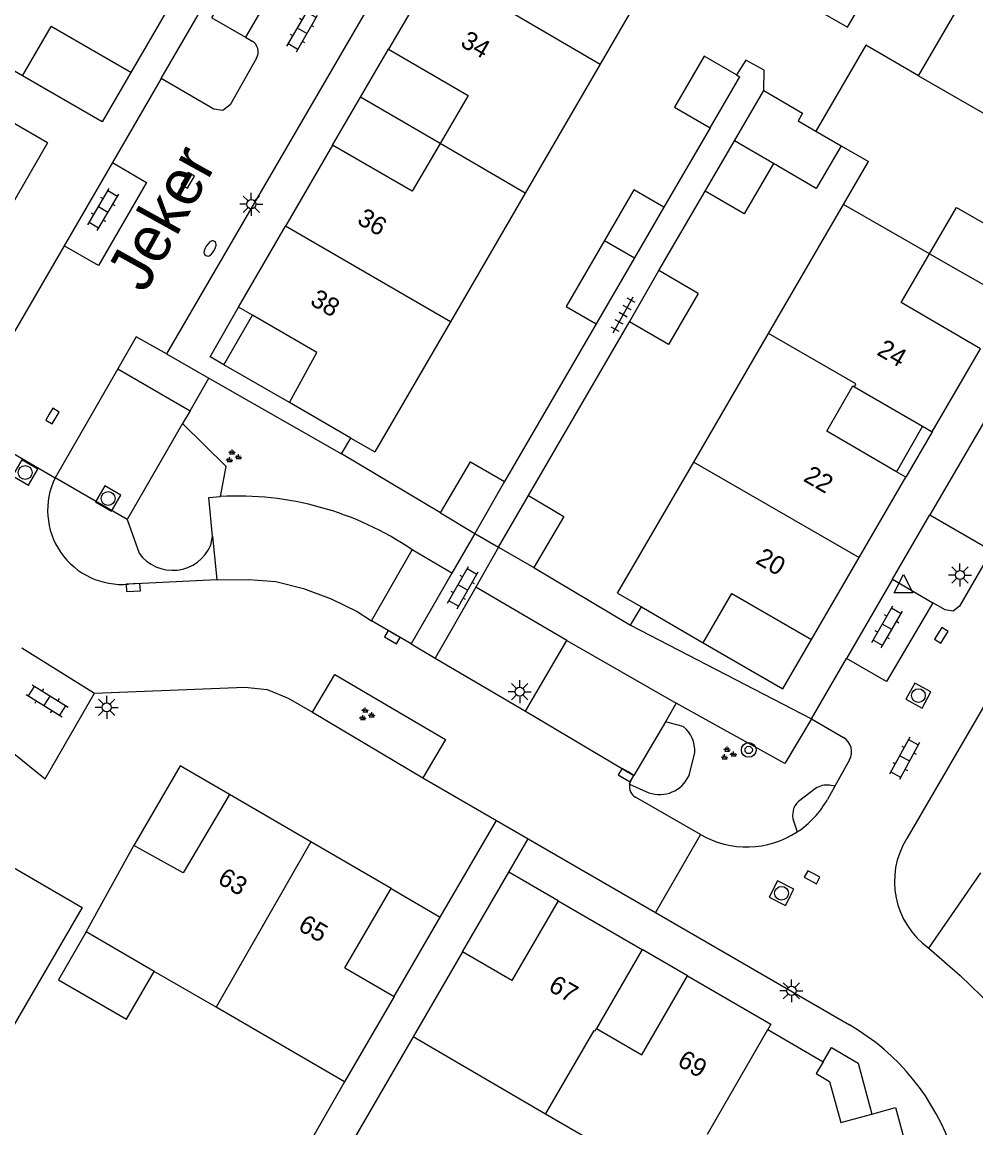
# Model space of a CAD drawing. Extents: x 131000 to 133013, y 393000 to 396501.
# Drawn here: x 131138.7 to 131190.6, y 395177.5 to 395237.7 of the extents above; entities that cross this region are included whole.
import ezdxf

# ---------------------------------------------------------------- set-up
doc = ezdxf.new("R2010")
doc.units = 0
for name, color, linetype in [('gg-afsc-erfafscheiding', 7, 'Continuous'), ('gg-afsc-muur', 7, 'Continuous'), ('gg-anno-huisnummerreeks BGT', 7, 'Continuous'), ('gg-anno-openbare ruimte label', 7, 'Continuous'), ('gg-bbg-bijgebouw', 7, 'Continuous'), ('gg-bbg-gedigitaliseerde bebouwing', 7, 'Continuous'), ('gg-bbg-gedigitaliseerde bijgebouw', 7, 'Continuous'), ('gg-bbg-gedigitaliseerde overbouw', 7, 'Continuous'), ('gg-bbg-hoofdgebouw', 7, 'Continuous'), ('gg-bbg-luifel en loopbrug', 7, 'Continuous'), ('gg-bbg-onder overbouw', 7, 'Continuous'), ('gg-bbg-tussenscheiding', 7, 'Continuous'), ('gg-knt-verharding', 7, 'Continuous'), ('gg-knt-verharding nz', 7, 'Continuous'), ('gt-grn-groengrens', 7, 'Continuous'), ('gt-grn-vlakafsluiter', 7, 'Continuous'), ('gt-grn-weggrens', 7, 'Continuous'), ('gt-symb-boom', 7, 'Continuous'), ('gt-symb-brandkraan', 7, 'Continuous'), ('gt-symb-groenvak', 7, 'Continuous'), ('gt-symb-klinker verharding', 7, 'Continuous'), ('gt-symb-kolk', 7, 'Continuous'), ('gt-symb-lichtmast', 7, 'Continuous'), ('gt-symb-rioolschacht', 7, 'Continuous'), ('gt-symb-tegel verharding', 7, 'Continuous'), ('gt-symb-waterafsluiter', 7, 'Continuous')]:
    doc.layers.add(name, color=color, linetype=linetype)

# ---------------------------------------------------------------- blocks, each defined once
blk = doc.blocks.new('gt0-BR')
at = {"layer": 'gt-symb-brandkraan'}
for centre, radius, start, end in [((-0.244, 0), 0.206, 107.56694, 252.43307), ((0.599, -2.664), 3, 106.89205, 107.56694), ((0, -0.691), 0.938, 73.10799, 106.89205), ((-0.599, -2.664), 3, 72.43309, 73.10799), ((0.244, 0), 0.206, 287.56695, 72.43309), ((0.599, 2.664), 3, 252.43307, 253.10797), ((0, 0.691), 0.938, 253.10797, 286.89206), ((-0.599, 2.664), 3, 286.89206, 287.56695)]:
    blk.add_arc(centre, radius, start, end, dxfattribs=at)
blk = doc.blocks.new('gt0-LMAST')
at = {"layer": 'gt-symb-lichtmast'}
for p, q in [((-0.005, 0.246), (-0.005, 0.621)), ((-0.182, 0.173), (-0.447, 0.438)), ((0.172, 0.173), (0.437, 0.438)), ((-0.255, -0.004), (-0.63, -0.004)), ((-0.182, -0.181), (-0.447, -0.446)), ((-0.005, -0.254), (-0.005, -0.629)), ((0.437, -0.446), (0.172, -0.181)), ((0.245, -0.004), (0.62, -0.004))]:
    blk.add_line(p, q, dxfattribs=at)
blk.add_circle((-0.005, -0.004), 0.25, dxfattribs=at)
blk = doc.blocks.new('gt0-KL1')
at = {"layer": 'gt-symb-klinker verharding'}
for p, q in [((-1.15, 0.3), (1.15, 0.3)), ((-1, -0.3), (-1, 0.3)), ((-0.5, 0.3), (-0.5, 0.45)), ((0, -0.3), (0, 0.3)), ((0.5, 0.3), (0.5, 0.45)), ((1, -0.3), (1, 0.3)), ((-1.15, -0.3), (1.15, -0.3)), ((-0.5, -0.45), (-0.5, -0.3)), ((0.5, -0.45), (0.5, -0.3))]:
    blk.add_line(p, q, dxfattribs=at)
blk = doc.blocks.new('gt0-KOLK')
at = {"layer": 'gt-symb-kolk'}
blk.add_lwpolyline([(0, 0), (0.375, 0), (0.375, 0.4), (-0.375, 0.4), (-0.375, 0), (0, 0)], dxfattribs=at)
blk = doc.blocks.new('gt0-WAFSL')
at = {"layer": 'gt-symb-waterafsluiter'}
for p, q in [((-0.5, -0.333), (0, 0.667)), ((0, 0.667), (0.5, -0.333)), ((0.5, -0.333), (-0.5, -0.333))]:
    blk.add_line(p, q, dxfattribs=at)
blk = doc.blocks.new('gt0-RS')
at = {"layer": 'gt-symb-rioolschacht'}
blk.add_lwpolyline([(-0.5, -0.5), (0.5, -0.5), (0.5, 0.5), (-0.5, 0.5)], close=True, dxfattribs=at)
blk.add_circle((0, 0), 0.375, dxfattribs=at)
blk = doc.blocks.new('gt0-GRVAK')
at = {"layer": 'gt-symb-groenvak'}
for p, q in [((-0.11, 0.189), (-0.228, 0.24)), ((-0.182, 0.153), (0.088, 0.153)), ((-0.091, 0.211), (-0.156, 0.322)), ((-0.047, 0.214), (-0.047, 0.393)), ((-0.004, 0.211), (0.061, 0.322)), ((0.015, 0.189), (0.133, 0.24)), ((0.262, -0.052), (0.197, 0.059)), ((0.305, -0.049), (0.305, 0.13)), ((0.349, -0.052), (0.414, 0.059)), ((-0.245, -0.228), (-0.363, -0.177)), ((-0.318, -0.264), (-0.047, -0.264)), ((-0.226, -0.206), (-0.291, -0.095)), ((-0.183, -0.203), (-0.183, -0.024)), ((-0.139, -0.206), (-0.074, -0.095)), ((-0.12, -0.228), (-0.002, -0.177)), ((0.243, -0.074), (0.125, -0.023)), ((0.17, -0.11), (0.441, -0.11)), ((0.368, -0.074), (0.486, -0.023))]:
    blk.add_line(p, q, dxfattribs=at)
blk = doc.blocks.new('gt0-BOOM')
at = {"layer": 'gt-symb-boom'}
for radius in [0.4, 0.2]:
    blk.add_circle((0, 0), radius, dxfattribs=at)
blk = doc.blocks.new('gt0-TEG1')
at = {"layer": 'gt-symb-tegel verharding'}
for p, q in [((-1.125, 0), (1.125, 0)), ((-0.9, -0.25), (-0.9, 0.25)), ((-0.45, -0.25), (-0.45, 0.25)), ((0, -0.25), (0, 0.25)), ((0.45, -0.25), (0.45, 0.25)), ((0.9, -0.25), (0.9, 0.25))]:
    blk.add_line(p, q, dxfattribs=at)

msp = doc.modelspace()

# ---------------------------------------------------------------- linework, layer by layer
at = {"layer": 'gg-afsc-erfafscheiding'}
for p, q in [((131176.125, 395231.914), (131173.606, 395227.594)), ((131173.342, 395224.15), (131175.858, 395228.466)), ((131166.24, 395211.912), (131171.732, 395221.364)), ((131161.453, 395188.989), (131164.51, 395194.243)), ((131165.187, 395191.438), (131166.237, 395193.242)), ((131159.973, 395182.475), (131155.992, 395175.632)), ((131156.244, 395180.034), (131151.13, 395171.09))]:
    msp.add_line(p, q, dxfattribs=at)
msp.add_lwpolyline([(131179.035, 395233.941), (131179.053, 395235.052), (131178.067, 395235.604), (131177.565, 395234.792)], dxfattribs=at)
at = {"layer": 'gg-afsc-muur'}
for p, q in [((131169.923, 395221.263), (131164.943, 395212.677)), ((131156.081, 395214.193), (131156.591, 395215.043)), ((131161.463, 395210.967), (131156.081, 395214.193)), ((131166.545, 395208.008), (131171.791, 395204.863)), ((131171.791, 395204.863), (131172.386, 395205.857))]:
    msp.add_line(p, q, dxfattribs=at)
at = {"layer": 'gg-bbg-bijgebouw'}
for p, q in [((131176.125, 395231.914), (131177.738, 395234.692)), ((131177.445, 395231.201), (131179.035, 395233.941)), ((131175.858, 395228.466), (131177.445, 395231.201)), ((131173.606, 395227.594), (131172.012, 395224.854)), ((131172.012, 395224.854), (131169.923, 395221.263)), ((131171.732, 395221.364), (131173.342, 395224.15)), ((131164.943, 395212.677), (131163.321, 395209.853)), ((131164.614, 395209.104), (131166.24, 395211.912)), ((131161.463, 395210.967), (131163.321, 395209.853)), ((131164.614, 395209.104), (131166.545, 395208.008))]:
    msp.add_line(p, q, dxfattribs=at)
for points in [[(131161.463, 395210.967), (131163.103, 395213.758), (131164.943, 395212.677)], [(131166.24, 395211.912), (131168.17, 395210.776), (131166.545, 395208.008)]]:
    msp.add_lwpolyline(points, dxfattribs=at)
at = {"layer": 'gg-bbg-gedigitaliseerde bebouwing'}
for p, q in [((131138.741, 395234.746), (131137.643, 395235.384)), ((131183.245, 395230.941), (131184.731, 395230.077)), ((131183.373, 395227.74), (131184.731, 395230.077)), ((131142.2, 395188.18), (131144.797, 395192.884)), ((131145.894, 395186.037), (131142.2, 395188.18)), ((131149.271, 395184.079), (131145.894, 395186.037)), ((131156.244, 395180.034), (131149.271, 395184.079)), ((131167.178, 395178.273), (131159.973, 395182.475)), ((131170.704, 395176.217), (131167.178, 395178.273))]:
    msp.add_line(p, q, dxfattribs=at)
for points in [[(131140.103, 395231.106), (131129.37, 395237.32), (131127.95, 395234.94), (131129.76, 395233.89), (131127.03, 395229.18)], [(131187.445, 395234.746), (131184.592, 395236.404), (131181.878, 395231.736)], [(131141.973, 395189.511), (131136.698, 395180.431), (131131.797, 395183.263)]]:
    msp.add_lwpolyline(points, dxfattribs=at)
at = {"layer": 'gg-bbg-gedigitaliseerde bijgebouw'}
for p, q in [((131177.565, 395234.792), (131177.738, 395234.692)), ((131180.912, 395232.297), (131181.878, 395231.736)), ((131175.475, 395222.914), (131173.342, 395224.15)), ((131175.475, 395222.914), (131173.862, 395220.13)), ((131173.862, 395220.13), (131171.732, 395221.364))]:
    msp.add_line(p, q, dxfattribs=at)
for points in [[(131177.565, 395234.792), (131175.803, 395235.813), (131174.193, 395233.033), (131176.125, 395231.914)], [(131179.035, 395233.941), (131181.153, 395232.714), (131180.912, 395232.297)], [(131183.245, 395230.941), (131181.896, 395228.619), (131179.565, 395229.974)], [(131179.565, 395229.974), (131177.979, 395227.237), (131175.858, 395228.466)], [(131173.606, 395227.594), (131171.973, 395228.54), (131170.376, 395225.782)], [(131170.376, 395225.782), (131168.302, 395222.202), (131169.923, 395221.263)]]:
    msp.add_lwpolyline(points, dxfattribs=at)
at = {"layer": 'gg-bbg-gedigitaliseerde overbouw'}
msp.add_line((131153.247, 395216.972), (131149.676, 395219.032), dxfattribs=at)
at = {"layer": 'gg-bbg-hoofdgebouw'}
for p, q in [((131174.208, 395242.389), (131170.141, 395235.387)), ((131187.445, 395234.746), (131191.554, 395241.814)), ((131161.255, 395240.69), (131158.643, 395236.187)), ((131147.187, 395239.345), (131144.621, 395234.92)), ((131138.741, 395234.746), (131140.296, 395237.428)), ((131144.621, 395234.92), (131140.296, 395237.428)), ((131170.141, 395235.387), (131166.066, 395228.37)), ((131140.103, 395231.106), (131137.47, 395226.567)), ((131155.599, 395230.975), (131153.044, 395226.568)), ((131166.066, 395228.37), (131161.999, 395221.368)), ((131179.301, 395220.736), (131183.373, 395227.74)), ((131150.489, 395222.161), (131153.044, 395226.568)), ((131151.233, 395221.731), (131150.489, 395222.161)), ((131161.999, 395221.368), (131157.891, 395214.294)), ((131175.229, 395213.731), (131179.301, 395220.736)), ((131188.203, 395215.387), (131190.82, 395219.9)), ((131156.591, 395215.043), (131153.247, 395216.972)), ((131187.675, 395215.692), (131188.203, 395215.387)), ((131156.591, 395215.043), (131157.891, 395214.294)), ((131171.089, 395206.609), (131175.229, 395213.731)), ((131186.76, 395212.911), (131186.252, 395213.206)), ((131184.228, 395208.547), (131186.76, 395212.911)), ((131181.638, 395204.084), (131184.228, 395208.547)), ((131171.089, 395206.609), (131172.386, 395205.857)), ((131172.386, 395205.857), (131175.75, 395203.908)), ((131154.422, 395193.079), (131149.988, 395195.659)), ((131158.773, 395190.548), (131154.422, 395193.079)), ((131137.45, 395192.138), (131141.973, 395189.511)), ((131156.259, 395186.226), (131158.773, 395190.548)), ((131167.867, 395189.879), (131172.435, 395187.222)), ((131162.663, 395187.099), (131159.973, 395182.475)), ((131172.435, 395187.222), (131169.94, 395182.929)), ((131156.259, 395186.226), (131158.939, 395184.667)), ((131158.939, 395184.667), (131156.244, 395180.034)), ((131179.259, 395182.872), (131182.265, 395181.119))]:
    msp.add_line(p, q, dxfattribs=at)
for points in [[(131158.643, 395236.187), (131162.968, 395233.678), (131161.441, 395231.063)], [(131161.441, 395231.063), (131159.925, 395228.467), (131155.599, 395230.975)], [(131188.055, 395225.059), (131189.521, 395227.578), (131193.841, 395225.101)], [(131190.82, 395219.9), (131186.512, 395222.408), (131188.055, 395225.059)], [(131175.75, 395203.908), (131177.306, 395206.594), (131181.638, 395204.084)], [(131149.988, 395195.659), (131147.478, 395191.389), (131144.797, 395192.884)], [(131167.867, 395189.879), (131165.343, 395185.54), (131162.663, 395187.099)], [(131169.94, 395182.929), (131172.404, 395181.497), (131174.899, 395185.79)], [(131174.899, 395185.79), (131179.421, 395183.168), (131179.259, 395182.872)], [(131182.265, 395181.119), (131181.886, 395180.472), (131182.62, 395180.042), (131183.221, 395177.817), (131184.921, 395178.276)], [(131184.921, 395178.276), (131186.201, 395178.622), (131188.445, 395170.359)]]:
    msp.add_lwpolyline(points, dxfattribs=at)
at = {"layer": 'gg-bbg-luifel en loopbrug'}
for p, q in [((131157.12, 395233.579), (131158.643, 395236.187)), ((131155.599, 395230.975), (131157.12, 395233.579)), ((131161.441, 395231.063), (131157.12, 395233.579)), ((131188.055, 395225.059), (131192.379, 395222.583)), ((131149.676, 395219.032), (131151.233, 395221.731)), ((131187.675, 395215.692), (131186.252, 395213.206)), ((131188.203, 395215.387), (131186.76, 395212.911)), ((131162.663, 395187.099), (131165.187, 395191.438)), ((131167.867, 395189.879), (131165.187, 395191.438)), ((131158.773, 395190.548), (131161.453, 395188.989)), ((131158.939, 395184.667), (131161.453, 395188.989)), ((131174.899, 395185.79), (131172.435, 395187.222))]:
    msp.add_line(p, q, dxfattribs=at)
for points in [[(131182.614, 395241.722), (131180.97, 395238.916), (131183.586, 395237.383), (131186.621, 395242.564)], [(131144.621, 395234.92), (131143.066, 395232.238), (131138.741, 395234.746)], [(131149.676, 395219.032), (131148.932, 395219.461), (131150.489, 395222.161)], [(131175.75, 395203.908), (131180.082, 395201.398), (131181.638, 395204.084)], [(131149.988, 395195.659), (131147.316, 395197.214), (131144.797, 395192.884)], [(131142.2, 395188.18), (131140.689, 395185.575), (131144.383, 395183.432), (131145.894, 395186.037)], [(131182.265, 395181.119), (131182.719, 395181.894), (131184.174, 395181.042), (131184.921, 395178.276)]]:
    msp.add_lwpolyline(points, dxfattribs=at)
at = {"layer": 'gg-bbg-onder overbouw'}
msp.add_line((131183.963, 395217.835), (131187.675, 395215.692), dxfattribs=at)
for points in [[(131153.247, 395216.972), (131154.741, 395219.705), (131151.233, 395221.731)], [(131186.252, 395213.206), (131182.459, 395215.41), (131183.885, 395217.88), (131183.963, 395217.835)]]:
    msp.add_lwpolyline(points, dxfattribs=at)
at = {"layer": 'gg-bbg-tussenscheiding'}
for p, q in [((131187.445, 395234.746), (131196.429, 395229.562)), ((131179.565, 395229.974), (131177.445, 395231.201)), ((131181.878, 395231.736), (131183.245, 395230.941)), ((131166.066, 395228.37), (131161.441, 395231.063)), ((131188.055, 395225.059), (131183.373, 395227.74)), ((131161.999, 395221.368), (131153.044, 395226.568)), ((131170.376, 395225.782), (131172.012, 395224.854)), ((131175.229, 395213.731), (131184.228, 395208.547)), ((131154.422, 395193.079), (131149.271, 395184.079)), ((131175.98, 395177.18), (131179.259, 395182.872))]:
    msp.add_line(p, q, dxfattribs=at)
for points in [[(131165.587, 395238.162), (131165.521, 395238.077), (131170.141, 395235.387)], [(131183.963, 395217.835), (131184.045, 395217.985), (131179.301, 395220.736)], [(131167.178, 395178.273), (131169.817, 395182.823), (131169.867, 395182.803), (131169.94, 395182.929)]]:
    msp.add_lwpolyline(points, dxfattribs=at)
at = {"layer": 'gg-knt-verharding'}
for p, q in [((131161.064, 395244.58), (131146.57, 395219.617)), ((131149.036, 395237.905), (131150.856, 395236.847)), ((131150.856, 395236.847), (131151.215, 395236.637)), ((131202.958, 395236.496), (131188.072, 395210.864)), ((131146.27, 395234.601), (131143.622, 395230.03)), ((131143.622, 395230.03), (131141.002, 395225.507)), ((131141.002, 395225.507), (131135.403, 395215.842)), ((131146.57, 395219.617), (131148.865, 395218.308)), ((131143.924, 395218.817), (131147.851, 395216.529)), ((131148.865, 395218.308), (131156.081, 395214.193)), ((131147.851, 395216.529), (131147.444, 395215.828)), ((131147.444, 395215.828), (131144.425, 395210.62)), ((131144.425, 395210.62), (131140.51, 395212.883)), ((131149.075, 395209.713), (131149.307, 395207.339)), ((131163.321, 395209.853), (131162.082, 395207.697)), ((131163.321, 395209.853), (131164.614, 395209.104)), ((131157.709, 395205.11), (131159.919, 395208.967)), ((131164.614, 395209.104), (131163.377, 395206.936)), ((131149.307, 395207.339), (131144.504, 395207.099)), ((131162.082, 395207.697), (131159.867, 395203.842)), ((131186.032, 395207.365), (131183.543, 395203.057)), ((131186.032, 395207.365), (131188.222, 395206.087)), ((131163.377, 395206.936), (131161.175, 395203.074)), ((131159.867, 395203.842), (131157.709, 395205.11)), ((131166.084, 395200.188), (131168.336, 395204.023)), ((131168.336, 395204.023), (131174.284, 395200.628)), ((131161.175, 395203.074), (131166.084, 395200.188)), ((131181.641, 395199.764), (131183.543, 395203.057)), ((131191.442, 395201.211), (131186.81, 395193.262)), ((131174.284, 395200.628), (131173.69, 395199.614)), ((131173.69, 395199.614), (131171.973, 395196.685)), ((131181.641, 395199.764), (131183.374, 395198.752)), ((131183.703, 395197.549), (131182.9, 395196.106)), ((131160.504, 395196.564), (131164.51, 395194.243)), ((131182.9, 395196.106), (131182.499, 395195.386)), ((131175.597, 395193.473), (131172.067, 395195.502)), ((131164.51, 395194.243), (131166.237, 395193.242)), ((131166.237, 395193.242), (131173.144, 395189.239)), ((131188.016, 395187.297), (131190.837, 395191.402)), ((131173.144, 395189.239), (131183.701, 395183.121))]:
    msp.add_line(p, q, dxfattribs=at)
for points in [[(131151.465, 395235.709), (131150.021, 395233.164), (131149.629, 395232.86), (131149.138, 395232.926), (131146.27, 395234.601)], [(131146.57, 395219.617), (131144.925, 395220.54), (131143.924, 395218.817)], [(131149.075, 395209.713), (131148.869, 395211.816), (131149.493, 395211.862)], [(131188.072, 395210.864), (131190.953, 395209.192), (131191.207, 395208.859), (131191.152, 395208.444), (131189.681, 395205.902), (131189.331, 395205.635), (131188.895, 395205.694), (131188.222, 395206.087)], [(131154.497, 395200.13), (131155.713, 395202.174), (131161.741, 395198.654), (131160.504, 395196.564)], [(131136.088, 395199.142), (131137.884, 395198.194), (131139.971, 395196.513), (131142.658, 395201.158)], [(131142.658, 395201.158), (131150.818, 395201.492), (131152.041, 395201.367), (131153.18, 395200.902), (131154.497, 395200.13)], [(131171.742, 395196.215), (131171.822, 395196.427), (131171.973, 395196.685)]]:
    msp.add_lwpolyline(points, dxfattribs=at)
for centre, radius, start, end in [((131150.872, 395236.047), 0.683, 330.35359, 59.8011), ((131144.136, 395211.116), 4.034, 154.02438, 275.22776), ((131150.431, 395195.02), 16.869, 55.77457, 93.18854), ((131182.925, 395197.983), 0.891, 330.87515, 59.71567), ((131172.404, 395196.086), 0.674, 168.98958, 240.01936), ((131178.119, 395197.821), 5.012, 302.99458, 330.92528), ((131178.104, 395197.83), 5.027, 240.0826, 303.0809), ((131190.589, 395190.922), 4.445, 148.22691, 234.63299), ((131177.419, 395172.28), 12.53, 18.18419, 59.90948)]:
    msp.add_arc(centre, radius, start, end, dxfattribs=at)
at = {"layer": 'gg-knt-verharding nz'}
for p, q in [((131143.924, 395218.817), (131140.51, 395212.883)), ((131166.084, 395200.188), (131171.973, 395196.685))]:
    msp.add_line(p, q, dxfattribs=at)
for points in [[(131149.036, 395237.905), (131151.422, 395242.018), (131153.248, 395240.97), (131150.856, 395236.847)], [(131143.622, 395230.03), (131145.485, 395228.951), (131142.863, 395224.429), (131141.002, 395225.507)], [(131149.307, 395207.339), (131151.048, 395207.349), (131152.512, 395207.235), (131154.02, 395206.861), (131155.512, 395206.295), (131156.931, 395205.608), (131157.709, 395205.11)], [(131188.222, 395206.087), (131185.72, 395201.799), (131183.543, 395203.057)], [(131188.016, 395187.297), (131189.712, 395185.807), (131191.438, 395184.135), (131192.741, 395182.478)]]:
    msp.add_lwpolyline(points, dxfattribs=at)
at = {"layer": 'gt-grn-groengrens'}
for p, q in [((131146.27, 395234.601), (131148.406, 395238.273)), ((131147.851, 395216.529), (131148.865, 395218.308)), ((131144.425, 395210.62), (131145.071, 395208.775)), ((131148.977, 395209.213), (131149.075, 395209.713)), ((131162.082, 395207.697), (131159.919, 395208.967)), ((131168.336, 395204.023), (131163.377, 395206.936)), ((131174.662, 395199.349), (131173.69, 395199.614)), ((131174.975, 395196.69), (131175.288, 395197.941)), ((131171.742, 395196.215), (131172.785, 395195.751)), ((131181.858, 395195.986), (131180.919, 395195.282)), ((131182.9, 395196.106), (131182.613, 395196.163)), ((131180.649, 395194.215), (131180.848, 395193.618))]:
    msp.add_line(p, q, dxfattribs=at)
for points in [[(131149.493, 395211.862), (131149.811, 395213.497), (131147.444, 395215.828)], [(131181.641, 395199.764), (131180.178, 395197.342), (131174.284, 395200.628)]]:
    msp.add_lwpolyline(points, dxfattribs=at)
for centre, radius, start, end in [((131146.898, 395210.119), 2.268, 216.34279, 336.4535), ((131173.596, 395198.032), 1.694, 356.92314, 51.01694), ((131173.373, 395197.404), 1.754, 250.42297, 335.99316), ((131182.491, 395194.987), 1.183, 84.05682, 122.33114), ((131181.676, 395194.523), 1.072, 134.92775, 196.67149)]:
    msp.add_arc(centre, radius, start, end, dxfattribs=at)
at = {"layer": 'gt-grn-vlakafsluiter'}
for p, q in [((131186.032, 395207.365), (131188.072, 395210.864)), ((131171.791, 395204.863), (131181.641, 395199.764)), ((131138.692, 395203.625), (131142.658, 395201.158)), ((131159.867, 395203.842), (131161.175, 395203.074)), ((131154.497, 395200.13), (131160.504, 395196.564))]:
    msp.add_line(p, q, dxfattribs=at)
at = {"layer": 'gt-grn-weggrens'}
for p, q in [((131135.403, 395215.842), (131140.51, 395212.883)), ((131175.597, 395193.473), (131173.144, 395189.239))]:
    msp.add_line(p, q, dxfattribs=at)

# ---------------------------------------------------------------- block references
at = {"layer": 'gt-symb-boom'}
msp.add_blockref('gt0-BOOM', (131178.219, 395198.077), dxfattribs=at)
at = {"layer": 'gt-symb-brandkraan', "rotation": 58.45632657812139}
msp.add_blockref('gt0-BR', (131148.937, 395225.356), dxfattribs=at)
at = {"layer": 'gt-symb-groenvak'}
for p in [(131150.178, 395214.034), (131157.423, 395199.995), (131177.095, 395197.866)]:
    msp.add_blockref('gt0-GRVAK', p, dxfattribs=at)
at = {"layer": 'gt-symb-klinker verharding'}
for p, rotation in [((131153.943, 395237.196), 59.92097413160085), ((131143.127, 395227.473), 59.331073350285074), ((131162.675, 395206.91), 60.25511870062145), ((131185.741, 395204.773), 59.99927221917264), ((131140.079, 395200.75), -31.877816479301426), ((131186.697, 395197.623), -118.61503162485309)]:
    msp.add_blockref('gt0-KL1', p, dxfattribs=dict(at, rotation=rotation))
at = {"layer": 'gt-symb-kolk'}
for p, rotation in [((131147.557, 395229.165), -120.4626400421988), ((131140.188, 395216.337), -120.46264004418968), ((131144.749, 395207.111), -176.78837421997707), ((131188.862, 395204.211), 57.581550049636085), ((131158.948, 395204.38), 149.66519417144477), ((131171.658, 395196.882), 149.20328608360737), ((131181.758, 395191.333), 152.40963046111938)]:
    msp.add_blockref('gt0-KOLK', p, dxfattribs=dict(at, rotation=rotation))
at = {"layer": 'gt-symb-lichtmast'}
for p in [(131151.182, 395227.766), (131189.71, 395207.596), (131165.774, 395201.249), (131143.318, 395200.397), (131180.549, 395184.98)]:
    msp.add_blockref('gt0-LMAST', p, dxfattribs=at)
at = {"layer": 'gt-symb-rioolschacht'}
for p, rotation in [((131138.88, 395213.17), 150.3332847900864), ((131143.392, 395211.753), -29.79461720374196), ((131187.446, 395201.035), 61.5633713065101), ((131180.006, 395190.285), 153.17859357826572)]:
    msp.add_blockref('gt0-RS', p, dxfattribs=dict(at, rotation=rotation))
at = {"layer": 'gt-symb-tegel verharding', "rotation": 61.179164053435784}
msp.add_blockref('gt0-TEG1', (131171.389, 395221.747), dxfattribs=at)
at = {"layer": 'gt-symb-waterafsluiter'}
msp.add_blockref('gt0-WAFSL', (131186.636, 395206.955), dxfattribs=at)

# ---------------------------------------------------------------- texts
at = {"layer": 'gg-anno-huisnummerreeks BGT'}
for s, rotation, p in [('34', 329.9, (131162.487, 395236.39)), ('36', 329.9, (131156.868, 395226.739)), ('38', 329.9, (131154.313, 395222.332)), ('24', 329.9, (131185.128, 395219.608)), ('22', 329.9, (131181.137, 395212.739)), ('20', 329.9, (131178.542, 395208.266)), ('63', 329.8, (131149.285, 395190.862)), ('65', 329.8, (131153.66, 395188.317)), ('67', 329.8, (131167.267, 395185.023)), ('69', 329.9, (131174.278, 395180.949))]:
    msp.add_text(s, height=1, rotation=rotation, dxfattribs=at).set_placement(p)
at = {"layer": 'gg-anno-openbare ruimte label'}
msp.add_text('Jeker', height=2.5, rotation=61, dxfattribs=at).set_placement((131145.384, 395222.86))

doc.saveas('drawing.dxf')
